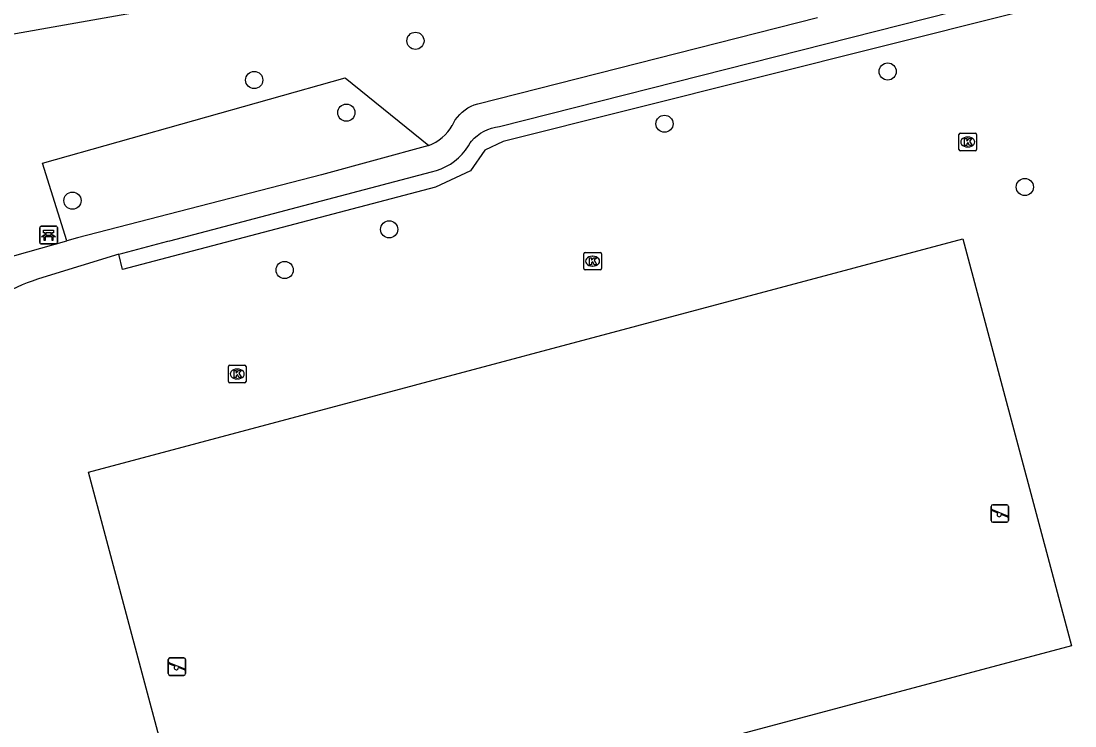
# Model space of a CAD drawing. Extents: x 157793 to 159380, y 380882 to 382313.
# Drawn here: x 158664.6 to 158724.6, y 381333.3 to 381373.4 of the extents above; entities that cross this region are included whole.
import ezdxf

# ---------------------------------------------------------------- set-up
doc = ezdxf.new("R2010")
doc.units = 0
for name, color, linetype in [('IMGEO_Bank', 7, 'Continuous'), ('IMGEO_Boom', 7, 'Continuous'), ('IMGEO_Groenvoorziening', 7, 'Continuous'), ('IMGEO_Haag', 7, 'Continuous'), ('IMGEO_Kolk', 7, 'Continuous'), ('IMGEO_Speelvoorziening', 7, 'Continuous'), ('IMGEO_Voetpad_halfverhard', 7, 'Continuous'), ('IMGEO_Waterloop', 7, 'Continuous')]:
    doc.layers.add(name, color=color, linetype=linetype)

msp = doc.modelspace()

# ---------------------------------------------------------------- linework, layer by layer
at = {"layer": 'IMGEO_Bank'}
for p, q in [((158665.645, 381360.803), (158665.645, 381361.644)), ((158665.645, 381361.644), (158665.645, 381360.803)), ((158665.72, 381361.728), (158666.561, 381361.728)), ((158666.561, 381361.728), (158665.72, 381361.728)), ((158665.954, 381361.234), (158665.954, 381361.34)), ((158665.998, 381361.34), (158665.998, 381361.234)), ((158666.286, 381361.346), (158666.004, 381361.346)), ((158666.292, 381361.234), (158666.292, 381361.34)), ((158666.336, 381361.34), (158666.336, 381361.234)), ((158666.645, 381361.653), (158666.645, 381360.812)), ((158666.645, 381360.812), (158666.645, 381361.653)), ((158666.57, 381360.728), (158665.729, 381360.728)), ((158665.729, 381360.728), (158666.57, 381360.728)), ((158666.342, 381361.126), (158665.949, 381361.126)), ((158666.004, 381361.228), (158666.286, 381361.228))]:
    msp.add_line(p, q, dxfattribs=at)
for points in [[(158665.948, 381361.346), (158665.862, 381361.346), (158665.862, 381361.507), (158666.425, 381361.507), (158666.425, 381361.346), (158666.342, 381361.346)], [(158665.892, 381361.126), (158665.75, 381361.126), (158665.862, 381361.228), (158665.948, 381361.228)], [(158665.942, 381361.119), (158665.942, 381360.912), (158665.899, 381360.912), (158665.899, 381361.119)], [(158666.342, 381361.228), (158666.425, 381361.228), (158666.537, 381361.126), (158666.398, 381361.126)], [(158666.392, 381361.119), (158666.392, 381360.912), (158666.348, 381360.912), (158666.348, 381361.119)]]:
    msp.add_lwpolyline(points, dxfattribs=at)
for centre, radius, start, end in [((158665.723, 381361.65), 0.0779, 92.4484, 184.28452), ((158665.723, 381361.65), 0.0779, 92.4484, 184.28452), ((158665.947, 381361.339), 0.00671, 2.89567, 87.10433), ((158666.004, 381361.339), 0.00671, 92.89567, 177.10433), ((158666.286, 381361.339), 0.00671, 2.89567, 87.10433), ((158666.343, 381361.339), 0.00671, 92.89567, 177.10433), ((158666.567, 381361.65), 0.0779, 2.4484, 94.28452), ((158666.567, 381361.65), 0.0779, 2.4484, 94.28452), ((158665.723, 381360.806), 0.0779, 182.4484, 274.28452), ((158665.723, 381360.806), 0.0779, 182.4484, 274.28452), ((158665.892, 381361.119), 0.00671, 2.89567, 87.10433), ((158665.949, 381361.119), 0.00671, 92.89567, 177.10433), ((158665.947, 381361.235), 0.00671, 272.89567, 357.10433), ((158666.004, 381361.235), 0.00671, 182.89567, 267.10433), ((158666.286, 381361.235), 0.00671, 272.89567, 357.10433), ((158666.343, 381361.235), 0.00671, 182.89567, 267.10433), ((158666.341, 381361.119), 0.00671, 2.89567, 87.10433), ((158666.398, 381361.119), 0.00671, 92.89567, 177.10433), ((158666.567, 381360.806), 0.0779, 272.4484, 4.28452), ((158666.567, 381360.806), 0.0779, 272.4484, 4.28452)]:
    msp.add_arc(centre, radius, start, end, dxfattribs=at)
at = {"layer": 'IMGEO_Boom'}
for centre in [(158687.037, 381372.295), (158713.932, 381370.544), (158677.858, 381370.059), (158683.104, 381368.202), (158701.222, 381367.568), (158721.742, 381363.964), (158667.504, 381363.189), (158685.543, 381361.549), (158679.589, 381359.232)]:
    msp.add_circle(centre, 0.489, dxfattribs=at)
at = {"layer": 'IMGEO_Groenvoorziening'}
for points in [[(158667.176, 381360.89), (158665.795, 381365.318), (158683.042, 381370.193), (158687.802, 381366.332)], [(158724.4, 381337.816), (158674.616, 381324.531), (158668.428, 381347.72), (158718.212, 381361.006), (158724.4, 381337.816)]]:
    msp.add_lwpolyline(points, dxfattribs=at)
at = {"layer": 'IMGEO_Haag'}
msp.add_lwpolyline([(158735.299, 381378.383), (158735.511, 381377.481), (158692.041, 381366.547), (158690.987, 381366.071), (158690.173, 381364.881), (158688.175, 381363.955), (158670.355, 381359.262), (158670.151, 381360.137)], dxfattribs=at)
at = {"layer": 'IMGEO_Kolk'}
for p, q in [((158717.992, 381366.104), (158717.992, 381366.956)), ((158718.067, 381367.03), (158718.919, 381367.03)), ((158718.48, 381366.81), (158718.505, 381366.81)), ((158718.993, 381366.956), (158718.993, 381366.104)), ((158718.503, 381366.25), (158718.478, 381366.25)), ((158718.919, 381366.03), (158718.067, 381366.03)), ((158696.627, 381359.312), (158696.627, 381360.164)), ((158696.702, 381360.238), (158697.554, 381360.238)), ((158697.628, 381360.164), (158697.628, 381359.312)), ((158697.115, 381360.018), (158697.14, 381360.018)), ((158697.554, 381359.238), (158696.702, 381359.238)), ((158697.138, 381359.458), (158697.113, 381359.458)), ((158676.388, 381352.886), (158676.388, 381353.738)), ((158676.463, 381353.812), (158677.315, 381353.812)), ((158676.876, 381353.592), (158676.901, 381353.592)), ((158677.389, 381353.738), (158677.389, 381352.886)), ((158676.899, 381353.032), (158676.874, 381353.032)), ((158677.315, 381352.812), (158676.463, 381352.812))]:
    msp.add_line(p, q, dxfattribs=at)
for points in [[(158717.992, 381366.104), (158717.992, 381366.956)], [(158718.067, 381367.03), (158718.919, 381367.03)], [(158718.313, 381366.73), (158718.436, 381366.73), (158718.436, 381366.579), (158718.566, 381366.73), (158718.73, 381366.73), (158718.584, 381366.579), (158718.737, 381366.33), (158718.585, 381366.33), (158718.5, 381366.494), (158718.436, 381366.427), (158718.436, 381366.33), (158718.313, 381366.33), (158718.313, 381366.73)], [(158718.993, 381366.956), (158718.993, 381366.104)], [(158718.919, 381366.03), (158718.067, 381366.03)], [(158696.627, 381359.312), (158696.627, 381360.164)], [(158696.702, 381360.238), (158697.554, 381360.238)], [(158697.628, 381360.164), (158697.628, 381359.312)], [(158696.948, 381359.938), (158697.071, 381359.938), (158697.071, 381359.787), (158697.201, 381359.938), (158697.365, 381359.938), (158697.219, 381359.787), (158697.372, 381359.538), (158697.22, 381359.538), (158697.135, 381359.702), (158697.071, 381359.635), (158697.071, 381359.538), (158696.948, 381359.538), (158696.948, 381359.938)], [(158697.554, 381359.238), (158696.702, 381359.238)], [(158676.388, 381352.886), (158676.388, 381353.738)], [(158676.463, 381353.812), (158677.315, 381353.812)], [(158677.389, 381353.738), (158677.389, 381352.886)], [(158676.709, 381353.512), (158676.832, 381353.512), (158676.832, 381353.361), (158676.962, 381353.512), (158677.126, 381353.512), (158676.98, 381353.361), (158677.133, 381353.112), (158676.981, 381353.112), (158676.896, 381353.276), (158676.832, 381353.209), (158676.832, 381353.112), (158676.709, 381353.112), (158676.709, 381353.512)], [(158677.315, 381352.812), (158676.463, 381352.812)]]:
    msp.add_lwpolyline(points, dxfattribs=at)
for centre, start, end in [((158718.069, 381366.954), 91.55205, 178.44795), ((158718.069, 381366.954), 91.55205, 178.44795), ((158718.917, 381366.954), 1.55205, 88.44795), ((158718.917, 381366.954), 1.55205, 88.44795), ((158718.069, 381366.106), 181.55205, 268.44795), ((158718.069, 381366.106), 181.55205, 268.44795), ((158718.917, 381366.106), 271.55205, 358.44795), ((158718.917, 381366.106), 271.55205, 358.44795), ((158696.704, 381360.162), 91.55205, 178.44795), ((158696.704, 381360.162), 91.55205, 178.44795), ((158697.552, 381360.162), 1.55205, 88.44795), ((158697.552, 381360.162), 1.55205, 88.44795), ((158696.704, 381359.314), 181.55205, 268.44795), ((158696.704, 381359.314), 181.55205, 268.44795), ((158697.552, 381359.314), 271.55205, 358.44795), ((158697.552, 381359.314), 271.55205, 358.44795), ((158676.465, 381353.736), 91.55205, 178.44795), ((158676.465, 381353.736), 91.55205, 178.44795), ((158677.313, 381353.736), 1.55205, 88.44795), ((158677.313, 381353.736), 1.55205, 88.44795), ((158676.465, 381352.888), 181.55205, 268.44795), ((158676.465, 381352.888), 181.55205, 268.44795), ((158677.313, 381352.888), 271.55205, 358.44795), ((158677.313, 381352.888), 271.55205, 358.44795)]:
    msp.add_arc(centre, 0.0765, start, end, dxfattribs=at)
for centre, major_axis, ratio, start_param, end_param in [((158718.479, 381366.53), (-0.387, 0.002), 0.722429, 4.712389, 7.853982), ((158718.504, 381366.53), (-0.39, 0.002), 0.717154, 1.570796, 4.712389), ((158697.114, 381359.738), (-0.387, 0.002), 0.722429, 4.712389, 7.853982), ((158697.139, 381359.738), (-0.39, 0.002), 0.717154, 1.570796, 4.712389), ((158676.875, 381353.312), (-0.387, 0.002), 0.722429, 4.712389, 7.853982), ((158676.9, 381353.312), (-0.39, 0.002), 0.717154, 1.570796, 4.712389)]:
    msp.add_ellipse(centre, major_axis=major_axis, ratio=ratio, start_param=start_param, end_param=end_param, dxfattribs=at)
at = {"layer": 'IMGEO_Speelvoorziening'}
for p, q in [((158719.819, 381344.96), (158719.819, 381345.76)), ((158719.819, 381345.76), (158719.819, 381344.96)), ((158719.919, 381345.86), (158720.709, 381345.86)), ((158720.709, 381345.86), (158719.919, 381345.86)), ((158720.809, 381345.76), (158720.809, 381344.96)), ((158720.809, 381344.96), (158720.809, 381345.76)), ((158720.202, 381345.388), (158719.863, 381345.525)), ((158719.888, 381345.585), (158720.764, 381345.232)), ((158720.74, 381345.172), (158720.4, 381345.309)), ((158720.709, 381344.86), (158719.919, 381344.86)), ((158719.919, 381344.86), (158720.709, 381344.86)), ((158672.956, 381336.239), (158672.956, 381337.039)), ((158672.956, 381337.039), (158672.956, 381336.239)), ((158673.339, 381336.667), (158673, 381336.804)), ((158673.025, 381336.864), (158673.901, 381336.511)), ((158673.056, 381337.139), (158673.846, 381337.139)), ((158673.846, 381337.139), (158673.056, 381337.139)), ((158673.946, 381337.039), (158673.946, 381336.239)), ((158673.946, 381336.239), (158673.946, 381337.039)), ((158673.846, 381336.139), (158673.056, 381336.139)), ((158673.056, 381336.139), (158673.846, 381336.139)), ((158673.877, 381336.451), (158673.537, 381336.588))]:
    msp.add_line(p, q, dxfattribs=at)
for centre, radius, start, end in [((158719.919, 381345.76), 0.1, 90, 180), ((158719.919, 381345.76), 0.1, 90, 180), ((158720.709, 381345.76), 0.1, 0, 90), ((158720.709, 381345.76), 0.1, 360, 90), ((158719.876, 381345.555), 0.0327, 68.07798, 248.07798), ((158720.281, 381345.298), 0.12, 130.99278, 5.16318), ((158720.752, 381345.202), 0.0327, 248.07798, 68.07798), ((158719.919, 381344.96), 0.1, 180, 270), ((158719.919, 381344.96), 0.1, 180, 270), ((158720.709, 381344.96), 0.1, 270, 0), ((158720.709, 381344.96), 0.1, 270, 0), ((158673.056, 381337.039), 0.1, 90, 180), ((158673.056, 381337.039), 0.1, 90, 180), ((158673.013, 381336.834), 0.0327, 68.07798, 248.07798), ((158673.846, 381337.039), 0.1, 0, 90), ((158673.846, 381337.039), 0.1, 360, 90), ((158673.056, 381336.239), 0.1, 180, 270), ((158673.056, 381336.239), 0.1, 180, 270), ((158673.418, 381336.577), 0.12, 130.99278, 5.16318), ((158673.846, 381336.239), 0.1, 270, 0), ((158673.846, 381336.239), 0.1, 270, 0), ((158673.889, 381336.481), 0.0327, 248.07798, 68.07798)]:
    msp.add_arc(centre, radius, start, end, dxfattribs=at)
at = {"layer": 'IMGEO_Voetpad_halfverhard'}
for points in [[(158670.151, 381360.137), (158670.383, 381360.198), (158672.945, 381360.873), (158673.05, 381360.901), (158687.946, 381364.825), (158688.23, 381364.9), (158688.507, 381365), (158688.774, 381365.124), (158689.028, 381365.272), (158689.268, 381365.442), (158689.492, 381365.632), (158689.698, 381365.842), (158689.885, 381366.07), (158690.051, 381366.313), (158690.152, 381366.489), (158690.222, 381366.572), (158690.383, 381366.738), (158690.558, 381366.888), (158690.746, 381367.023), (158690.945, 381367.14), (158691.153, 381367.239), (158691.37, 381367.319), (158691.593, 381367.379), (158691.82, 381367.419), (158723.3, 381375.409)], [(158687.802, 381366.332), (158688.008, 381366.418), (158688.206, 381366.521), (158688.393, 381366.642), (158688.569, 381366.779), (158688.732, 381366.932), (158688.881, 381367.098), (158689.014, 381367.277), (158689.131, 381367.467), (158689.141, 381367.485), (158689.204, 381367.61), (158689.307, 381367.782), (158689.426, 381367.945), (158689.558, 381368.096), (158689.704, 381368.235), (158689.861, 381368.36), (158690.029, 381368.471), (158690.207, 381368.567), (158690.392, 381368.646), (158690.583, 381368.708), (158709.939, 381373.612)], [(158687.802, 381366.332), (158681.681, 381364.653), (158667.784, 381361.059), (158667.176, 381360.89)], [(158662.728, 381359.652), (158667.176, 381360.89)], [(158670.151, 381360.137), (158665.817, 381358.801)]]:
    msp.add_lwpolyline(points, dxfattribs=at)
msp.add_arc((158668.761, 381348.647), 10.572, 106.16644, 133.29179, dxfattribs=at)
at = {"layer": 'IMGEO_Waterloop'}
msp.add_lwpolyline([(158747.821, 381387.467), (158649.075, 381370.011), (158646.183, 381369.502)], dxfattribs=at)

doc.saveas('drawing.dxf')
